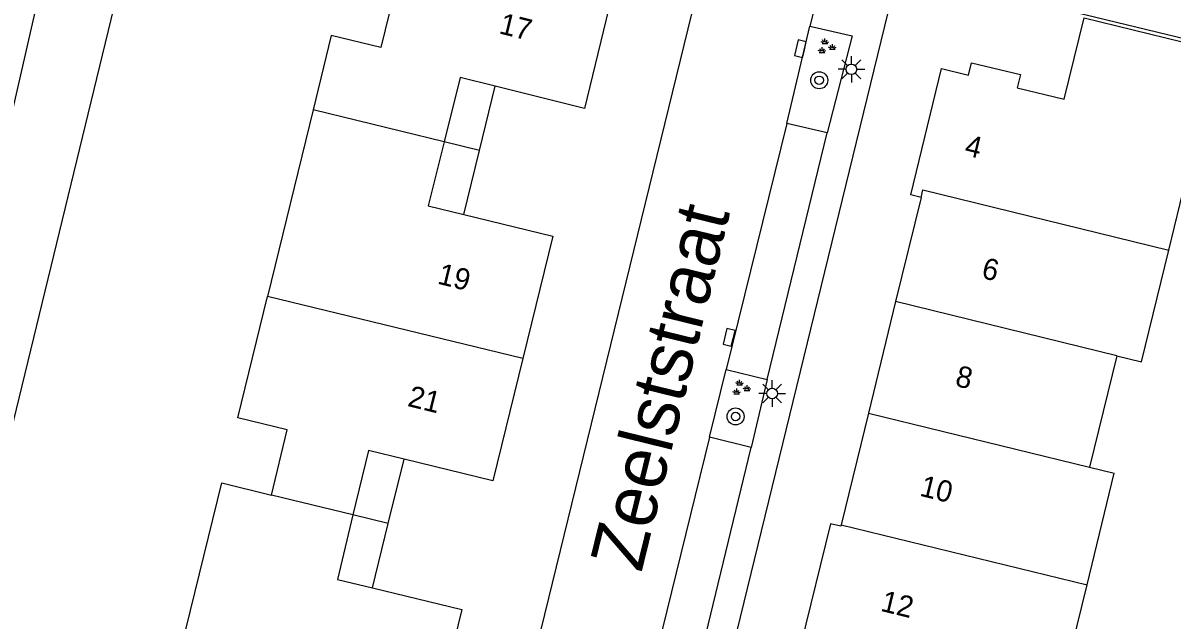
# Model space of a CAD drawing. Extents: x 125000 to 129004, y 397500 to 399008.
# Drawn here: x 126894 to 126948.1, y 398114.4 to 398142.5 of the extents above; entities that cross this region are included whole.
import ezdxf

# ---------------------------------------------------------------- set-up
doc = ezdxf.new("R2010")
doc.units = 0
for name, color, linetype in [('gg-afsc-hekwerk', 7, 'Continuous'), ('gg-anno-huisnummerreeks BGT', 7, 'Continuous'), ('gg-anno-openbare ruimte label', 7, 'Continuous'), ('gg-bbg-gedigitaliseerde bebouwing', 7, 'Continuous'), ('gg-bbg-hoofdgebouw', 7, 'Continuous'), ('gg-bbg-luifel en loopbrug', 7, 'Continuous'), ('gg-bbg-tussenscheiding', 7, 'Continuous'), ('gg-knt-BGT kruinlijn', 7, 'Continuous'), ('gg-knt-verharding', 7, 'Continuous'), ('gg-knt-verharding nz', 7, 'Continuous'), ('gt-symb-boom', 7, 'Continuous'), ('gt-symb-groenvak', 7, 'Continuous'), ('gt-symb-kolk', 7, 'Continuous'), ('gt-symb-lichtmast', 7, 'Continuous')]:
    doc.layers.add(name, color=color, linetype=linetype)

# ---------------------------------------------------------------- blocks, each defined once
blk = doc.blocks.new('gt0-BOOM')
at = {"layer": 'gt-symb-boom'}
for radius in [0.4, 0.2]:
    blk.add_circle((0, 0), radius, dxfattribs=at)
blk = doc.blocks.new('gt0-LMAST')
at = {"layer": 'gt-symb-lichtmast'}
for p, q in [((-0.005, 0.246), (-0.005, 0.621)), ((-0.182, 0.173), (-0.447, 0.438)), ((0.172, 0.173), (0.437, 0.438)), ((-0.255, -0.004), (-0.63, -0.004)), ((-0.182, -0.181), (-0.447, -0.446)), ((-0.005, -0.254), (-0.005, -0.629)), ((0.437, -0.446), (0.172, -0.181)), ((0.245, -0.004), (0.62, -0.004))]:
    blk.add_line(p, q, dxfattribs=at)
blk.add_circle((-0.005, -0.004), 0.25, dxfattribs=at)
blk = doc.blocks.new('gt0-KOLK')
at = {"layer": 'gt-symb-kolk'}
blk.add_lwpolyline([(0, 0), (0.375, 0), (0.375, 0.4), (-0.375, 0.4), (-0.375, 0), (0, 0)], dxfattribs=at)
blk = doc.blocks.new('gt0-GRVAK')
at = {"layer": 'gt-symb-groenvak'}
for p, q in [((-0.11, 0.189), (-0.228, 0.24)), ((-0.182, 0.153), (0.088, 0.153)), ((-0.091, 0.211), (-0.156, 0.322)), ((-0.047, 0.214), (-0.047, 0.393)), ((-0.004, 0.211), (0.061, 0.322)), ((0.015, 0.189), (0.133, 0.24)), ((0.262, -0.052), (0.197, 0.059)), ((0.305, -0.049), (0.305, 0.13)), ((0.349, -0.052), (0.414, 0.059)), ((-0.245, -0.228), (-0.363, -0.177)), ((-0.318, -0.264), (-0.047, -0.264)), ((-0.226, -0.206), (-0.291, -0.095)), ((-0.183, -0.203), (-0.183, -0.024)), ((-0.139, -0.206), (-0.074, -0.095)), ((-0.12, -0.228), (-0.002, -0.177)), ((0.243, -0.074), (0.125, -0.023)), ((0.17, -0.11), (0.441, -0.11)), ((0.368, -0.074), (0.486, -0.023))]:
    blk.add_line(p, q, dxfattribs=at)

msp = doc.modelspace()

# ---------------------------------------------------------------- linework, layer by layer
at = {"layer": 'gg-afsc-hekwerk'}
msp.add_lwpolyline([(126881.805, 398071.154), (126881.856, 398075.53), (126902.371, 398159.914)], dxfattribs=at)
at = {"layer": 'gg-bbg-gedigitaliseerde bebouwing'}
for p, q in [((126945.47, 398126.872), (126944.188, 398121.63)), ((126945.47, 398126.872), (126946.629, 398126.589)), ((126944.188, 398121.63), (126945.353, 398121.346))]:
    msp.add_line(p, q, dxfattribs=at)
msp.add_lwpolyline([(126901.287, 398112.335), (126903.384, 398120.892), (126905.715, 398120.321)], dxfattribs=at)
at = {"layer": 'gg-bbg-hoofdgebouw'}
for p, q in [((126907.676, 398138.433), (126905.531, 398129.661)), ((126947.91, 398131.834), (126949.248, 398137.318)), ((126936.267, 398134.314), (126935.07, 398129.415)), ((126946.629, 398126.589), (126947.91, 398131.834)), ((126935.07, 398129.415), (126933.788, 398124.169)), ((126933.788, 398124.169), (126932.507, 398118.924)), ((126944.07, 398116.096), (126945.353, 398121.346)), ((126942.664, 398110.346), (126944.07, 398116.096))]:
    msp.add_line(p, q, dxfattribs=at)
for points in [[(126912.111, 398146.479), (126910.858, 398141.353), (126908.531, 398141.926), (126907.676, 398138.433)], [(126921.837, 398144.26), (126920.434, 398138.498), (126916.241, 398139.54)], [(126942.994, 398138.933), (126943.928, 398142.749), (126951.613, 398140.868), (126950.67, 398136.974), (126949.248, 398137.318)], [(126936.267, 398134.314), (126935.79, 398134.43), (126937.231, 398140.364), (126938.498, 398140.062), (126938.641, 398140.644), (126940.936, 398140.082), (126940.792, 398139.463), (126942.994, 398138.933)], [(126916.241, 398139.54), (126914.591, 398139.95), (126913.841, 398136.932)], [(126913.841, 398136.932), (126913.091, 398133.914), (126914.766, 398133.506)], [(126914.766, 398133.506), (126918.946, 398132.489), (126917.54, 398126.738)], [(126905.715, 398120.321), (126906.465, 398123.382), (126904.134, 398123.952), (126905.531, 398129.661)], [(126917.54, 398126.738), (126916.134, 398120.986), (126911.955, 398122.008)], [(126911.955, 398122.008), (126910.286, 398122.416), (126909.554, 398119.387)], [(126909.554, 398119.387), (126908.821, 398116.357), (126910.475, 398115.954)], [(126932.507, 398118.924), (126932.49, 398118.855), (126932.004, 398118.974), (126930.615, 398113.292)], [(126910.475, 398115.954), (126914.67, 398114.933), (126913.26, 398109.176)]]:
    msp.add_lwpolyline(points, dxfattribs=at)
at = {"layer": 'gg-bbg-luifel en loopbrug'}
for p, q in [((126915.503, 398136.523), (126916.241, 398139.54)), ((126915.503, 398136.523), (126913.841, 398136.932)), ((126914.766, 398133.506), (126915.503, 398136.523)), ((126911.215, 398118.981), (126911.955, 398122.008)), ((126911.215, 398118.981), (126909.554, 398119.387)), ((126910.475, 398115.954), (126911.215, 398118.981))]:
    msp.add_line(p, q, dxfattribs=at)
at = {"layer": 'gg-bbg-tussenscheiding'}
for p, q in [((126913.841, 398136.932), (126907.676, 398138.433)), ((126917.54, 398126.738), (126905.531, 398129.661)), ((126945.47, 398126.872), (126935.07, 398129.415)), ((126933.788, 398124.169), (126944.188, 398121.63)), ((126909.554, 398119.387), (126905.715, 398120.321)), ((126932.507, 398118.924), (126944.07, 398116.096))]:
    msp.add_line(p, q, dxfattribs=at)
msp.add_lwpolyline([(126936.267, 398134.314), (126936.352, 398134.661), (126947.91, 398131.834)], dxfattribs=at)
at = {"layer": 'gg-knt-BGT kruinlijn'}
msp.add_lwpolyline([(126887.103, 398139.109), (126888.804, 398142.243), (126890.797, 398143.812), (126894.799, 398143.923), (126889.824, 398122.243), (126882.973, 398093.798), (126878.027, 398073.027)], dxfattribs=at)
at = {"layer": 'gg-knt-verharding'}
for p, q in [((126907.9, 398071.129), (126928.115, 398153.682)), ((126932.009, 398146.268), (126931.04, 398142.356)), ((126918.75, 398077.612), (126935.212, 398145.039)), ((126935.212, 398145.039), (126951.645, 398141.051)), ((126929.961, 398137.785), (126931.04, 398142.356)), ((126931.854, 398137.352), (126929.961, 398137.785)), ((126929.03, 398125.755), (126931.854, 398137.352)), ((126926.316, 398123.04), (126927.094, 398126.228)), ((126927.094, 398126.228), (126929.03, 398125.755)), ((126929.03, 398125.755), (126928.277, 398122.561)), ((126928.277, 398122.561), (126926.316, 398123.04)), ((126924.056, 398105.186), (126928.277, 398122.561))]:
    msp.add_line(p, q, dxfattribs=at)
msp.add_lwpolyline([(126931.04, 398142.356), (126933.032, 398141.908), (126931.854, 398137.352)], dxfattribs=at)
at = {"layer": 'gg-knt-verharding nz'}
msp.add_line((126929.961, 398137.785), (126927.094, 398126.228), dxfattribs=at)
msp.add_lwpolyline([(126926.316, 398123.04), (126923.854, 398113.03), (126922.103, 398105.635)], dxfattribs=at)

# ---------------------------------------------------------------- block references
at = {"layer": 'gt-symb-boom'}
for p in [(126931.478, 398139.817), (126927.545, 398124.015)]:
    msp.add_blockref('gt0-BOOM', p, dxfattribs=at)
at = {"layer": 'gt-symb-groenvak'}
for p in [(126931.792, 398141.392), (126927.778, 398125.349)]:
    msp.add_blockref('gt0-GRVAK', p, dxfattribs=at)
at = {"layer": 'gt-symb-kolk'}
for p, rotation in [((126930.783, 398141.256), 76.6781551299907), ((126927.432, 398127.686), 75.93831175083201)]:
    msp.add_blockref('gt0-KOLK', p, dxfattribs=dict(at, rotation=rotation))
at = {"layer": 'gt-symb-lichtmast'}
for p in [(126932.994, 398140.337), (126929.267, 398125.098)]:
    msp.add_blockref('gt0-LMAST', p, dxfattribs=at)

# ---------------------------------------------------------------- texts
at = {"layer": 'gg-anno-huisnummerreeks BGT'}
for s, rotation, p in [('17', 346.2, (126916.376, 398142.03)), ('4', 346.5, (126938.265, 398136.309)), ('6', 346.5, (126939.062, 398130.533)), ('19', 346.2, (126913.484, 398130.264)), ('8', 346.5, (126937.823, 398125.461)), ('21', 346.2, (126912.078, 398124.513)), ('10', 346.3, (126936.159, 398120.295)), ('12', 346.3, (126934.321, 398114.882))]:
    msp.add_text(s, height=1, rotation=rotation, dxfattribs=at).set_placement(p)
at = {"layer": 'gg-anno-openbare ruimte label'}
msp.add_text('Zeelststraat', height=2.5, rotation=76.2, dxfattribs=at).set_placement((126923.113, 398116.641))

doc.saveas('drawing.dxf')
